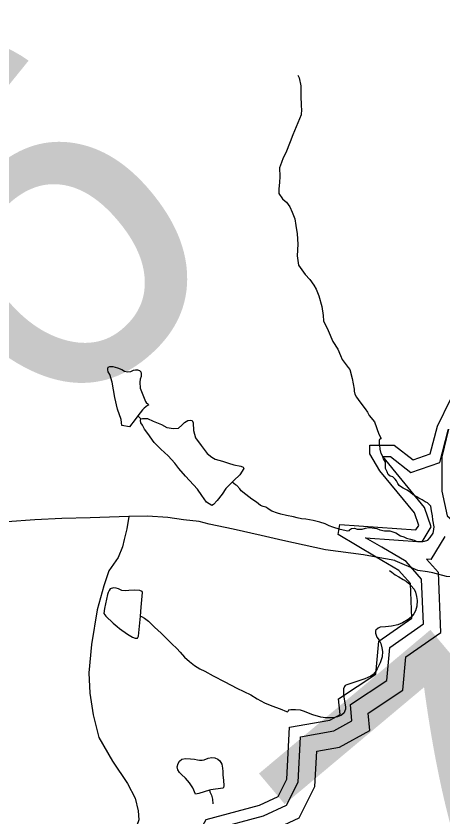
# Model space of a CAD drawing. Extents: x 2001466 to 31450019, y -30647475 to 847247.
# Drawn here: x 2021284 to 2023757, y 681040 to 685685 of the extents above; entities that cross this region are included whole.
import ezdxf

# ---------------------------------------------------------------- set-up
doc = ezdxf.new("R2010")
doc.units = 0
for name, color, linetype in [('Exist Hydrographic Buffer Line', 7, 'Continuous'), ('Exist Hydrographic Lake Shore', 7, 'Continuous'), ('Exist Hydrographic Misc Water Feature', 7, 'Continuous'), ('Exist Road Non-System Type 51', 7, 'Continuous'), ('Exist Road Secondary Structure Culvert Number Label', 7, 'Continuous'), ('Exist Road Secondary Structure Pipe Number Label', 7, 'Continuous')]:
    doc.layers.add(name, color=color, linetype=linetype)

msp = doc.modelspace()

# ---------------------------------------------------------------- linework, layer by layer
at = {"layer": 'Exist Hydrographic Buffer Line'}
msp.add_line((2023544.3, 682520.9), (2023403, 682604.4), dxfattribs=at)
for points in [[(2023408.4, 683130.2), (2023452.7, 683130.3), (2023571.7, 683038.3), (2023738.8, 683095.1), (2023787, 683283.1), (2023790.3, 683290.1), (2023751.5, 683127.8), (2023751.5, 682929.3), (2023782.6, 682785.7), (2023901.2, 682683.5), (2023926.3, 682594.1), (2024044.5, 682493.7), (2024213.1, 682453.1), (2024418.7, 682529.8), (2024481, 682585.7)], [(2023635.9, 682636.2), (2023689.1, 682722.5), (2023650.2, 682835.7), (2023408.4, 683130.2)], [(2023403, 682604.4), (2023309.1, 682659.8), (2023635.9, 682636.2)], [(2023688.4, 682533.8), (2023770.2, 682666.4)], [(2021647, 680108.5), (2022141.4, 680330.6), (2022231.8, 680418.6), (2022256.7, 680594.6), (2022400.3, 680728.6), (2022409.9, 680933.5), (2022430, 680970.2), (2022717.5, 681046.8), (2022851.5, 681109.2), (2022917.8, 681242.6), (2022931.7, 681505.6), (2023124.9, 681539.6), (2023230, 681597), (2023221.7, 681692.9), (2023431.6, 681832), (2023448.7, 682023), (2023644, 682160), (2023633.6, 682419.4), (2023544.3, 682520.9)], [(2021661.6, 680007.2), (2022197.6, 680248), (2022324.5, 680371.6), (2022349.2, 680546.3), (2022496.8, 680683.9), (2022506.3, 680888.6), (2022751.3, 680953.9), (2022924.3, 681034.6), (2023015, 681217.1), (2023025.8, 681422.3), (2023157.8, 681445.5), (2023333.7, 681541.3), (2023324.8, 681643.2), (2023525.4, 681776.1), (2023542.7, 681968.7), (2023744.5, 682110.3), (2023730.6, 682458.2), (2023662.4, 682535.7)], [(2023688.4, 682533.8), (2023662.4, 682535.7)]]:
    msp.add_lwpolyline(points, dxfattribs=at)
at = {"layer": 'Exist Hydrographic Lake Shore'}
msp.add_line((2023501.9, 682469.7), (2023369.7, 682547.9), dxfattribs=at)
for points in [[(2023369.7, 682547.9), (2023150.1, 682677.6), (2023159.1, 682736.4), (2023601, 682704.6), (2023617, 682730.5), (2023592, 682803.2), (2023392, 683046.7), (2023334, 683146.3), (2023333, 683195.6), (2023475.1, 683196), (2023584, 683111.7), (2023684, 683145.8), (2023725, 683305.7), (2023800.1, 683461.7)], [(2021620.1, 680168.3), (2022103.9, 680385.7), (2022169.9, 680450), (2022194.9, 680626.7), (2022336, 680758.3), (2022345, 680951.8), (2022386, 681026.4), (2022695.1, 681108.7), (2022802.9, 681159), (2022853, 681259.7), (2022868.9, 681561.2), (2023102.9, 681602.4), (2023160.9, 681634), (2023152.9, 681726.1), (2023369.1, 681869.3), (2023386.1, 682059.3), (2023577, 682193.2), (2023569, 682393.5), (2023501.9, 682469.7)]]:
    msp.add_lwpolyline(points, dxfattribs=at)
at = {"layer": 'Exist Hydrographic Misc Water Feature'}
msp.add_line((2021990.5, 683366), (2022006.3, 683350), dxfattribs=at)
for points in [[(2022917.1, 685342.3), (2022925.1, 685326.4), (2022933.1, 685280.3), (2022933.1, 685242.3), (2022933.1, 685212.3), (2022935.2, 685176.4), (2022935.2, 685162.4), (2022937.2, 685142.3), (2022935.2, 685112.4), (2022917.1, 685066.4), (2022907.3, 685042.4), (2022887.2, 684996.3), (2022871.4, 684956.3), (2022847.4, 684892.4), (2022831.4, 684862.3), (2022821.4, 684836.3), (2022809.5, 684804.3), (2022811.5, 684754.4), (2022809.5, 684720.3), (2022807.4, 684682.3), (2022807.4, 684656.3), (2022827.5, 684624.4), (2022843.5, 684610.4), (2022851.5, 684606.4), (2022869.6, 684578.4), (2022883.5, 684548.4), (2022899.5, 684508.5), (2022905.6, 684470.5), (2022913.6, 684422.5), (2022915.7, 684362.5), (2022911.8, 684294.5), (2022917.7, 684254.4), (2022919.8, 684240.4), (2022959.8, 684186.5), (2022985.6, 684156.5), (2023009.8, 684124.6), (2023021.9, 684100.6), (2023037.9, 684062.6), (2023055.7, 684000.6), (2023063.7, 683948.7), (2023066, 683916.7), (2023092, 683860.6), (2023119.9, 683796.7), (2023148, 683752.7), (2023164, 683716.7), (2023174.1, 683692.7), (2023208.1, 683646.8), (2023218.1, 683634.8), (2023232.1, 683582.8), (2023242.1, 683520.8), (2023242.1, 683508.8), (2023246.2, 683492.8), (2023256.1, 683474.8), (2023276.2, 683446.8), (2023306.1, 683406.9), (2023320.3, 683386.9), (2023330.1, 683368.8), (2023360.2, 683330.9), (2023386.3, 683260.9), (2023400.2, 683235)], [(2021990.5, 683366), (2021974.5, 683346), (2021940.5, 683302), (2021896.4, 683309.9), (2021892.5, 683346), (2021872.4, 683405.9), (2021856.4, 683471.9), (2021840.4, 683561.9), (2021828.3, 683605.9), (2021818.3, 683621.9), (2021816.2, 683633.8), (2021816.2, 683639.9), (2021818.3, 683647.8), (2021828.3, 683651.9), (2021844.3, 683651.9), (2021872.2, 683643.9), (2021896.2, 683635.9), (2021912.2, 683626), (2021930.2, 683622), (2021948.3, 683624), (2021964.3, 683632), (2021976.1, 683634), (2021988.2, 683634), (2022000.1, 683630), (2022006.3, 683622), (2022008.1, 683612), (2022008.3, 683594), (2022002.4, 683580), (2022000.3, 683562), (2022002.4, 683526), (2022022.3, 683478), (2022034.4, 683450), (2022040.3, 683440), (2022046.3, 683438.1), (2022050.4, 683434), (2022052.2, 683428.1), (2022046.3, 683426), (2022026.4, 683410), (2022016.3, 683402), (2022002.4, 683384), (2021990.5, 683366)], [(2022536.6, 682982.4), (2022526.5, 682972.4), (2022498.6, 682944.4), (2022478.5, 682912.4), (2022448.6, 682876.4), (2022428.7, 682852.3), (2022418.7, 682846.3), (2022386.7, 682866.3), (2022360.6, 682904.3), (2022334.6, 682940.3), (2022266.5, 683016.2), (2022226.5, 683060.2), (2022204.6, 683092.2), (2022164.6, 683134.1), (2022122.4, 683174.1), (2022084.4, 683212.1), (2022048.5, 683264.1), (2022028.4, 683290.1), (2022016.3, 683312), (2022006.5, 683326), (2022004.4, 683340), (2022006.3, 683350)], [(2022006.3, 683350), (2022016.3, 683352), (2022046.5, 683350.1), (2022078.5, 683336.1), (2022126.5, 683316.1), (2022158.4, 683298.1), (2022196.4, 683292.1), (2022224.5, 683294.1), (2022244.4, 683312.2), (2022260.4, 683328.2), (2022280.2, 683340.2), (2022292.3, 683342.2), (2022304.2, 683340.2), (2022310.4, 683326.2), (2022312.4, 683282.2), (2022324.5, 683238.3), (2022356.5, 683194.3), (2022390.4, 683148.2), (2022418.4, 683126.4), (2022438.3, 683114.3), (2022480.4, 683104.4), (2022514.4, 683092.4), (2022546.6, 683082.4), (2022586.4, 683074.5), (2022600.3, 683068.5), (2022604.4, 683060.5), (2022580.6, 683024.4), (2022546.6, 682992.4), (2022536.6, 682982.4)], [(2023216.7, 682698.9), (2023216.7, 682704.9), (2023226.6, 682712.9), (2023244.6, 682714.9), (2023260.6, 682708.9), (2023288.5, 682709), (2023308.6, 682715), (2023326.6, 682719), (2023346.5, 682717), (2023374.6, 682713), (2023392.4, 682705), (2023418.5, 682699), (2023448.6, 682699), (2023484.5, 682687.1), (2023510.6, 682671.1), (2023530.4, 682665.1), (2023546.4, 682657.1), (2023568.6, 682651.1), (2023590.5, 682645.1), (2023606.7, 682637.1), (2023650.6, 682639.1), (2023670.5, 682645.2), (2023682.6, 682661.2), (2023700.4, 682685.2), (2023702.5, 682695.2), (2023706.6, 682723.2), (2023698.6, 682763.2), (2023696.5, 682787.2), (2023690.6, 682815.2), (2023686.5, 682843.2), (2023668.4, 682861.2), (2023654.5, 682867.2), (2023636.5, 682879.2), (2023618.4, 682889.1), (2023606.3, 682897.1), (2023584.4, 682909.1), (2023568.4, 682921.1), (2023550.3, 682935), (2023526.3, 682947), (2023516.5, 682953), (2023504.4, 682963), (2023496.4, 682975), (2023488.4, 682989), (2023480.4, 682999), (2023466.5, 683013.1), (2023452.3, 683017.1), (2023440.4, 683027), (2023434.5, 683041), (2023424.2, 683061), (2023424.2, 683069), (2023424.2, 683097), (2023412.3, 683117), (2023406.4, 683135), (2023400.2, 683149), (2023394.3, 683172.9), (2023394.3, 683180.9), (2023390.4, 683196.9), (2023390.4, 683210.9), (2023390.4, 683224.9), (2023394.3, 683235), (2023400.2, 683235)], [(2023216.7, 682698.9), (2023206.7, 682696.9), (2023162.6, 682706.9), (2023118.7, 682720.9), (2023098.6, 682728.9), (2023074.6, 682740.8), (2023044.7, 682750.8), (2023004.7, 682758.7), (2022962.7, 682766.7), (2022938.7, 682768.7), (2022912.6, 682774.7), (2022890.7, 682780.7), (2022850.7, 682788.6), (2022818.5, 682796.6), (2022798.6, 682802.6), (2022766.6, 682814.6), (2022744.5, 682826.6), (2022734.6, 682834.6), (2022730.5, 682836.6), (2022716.6, 682840.6), (2022700.6, 682846.5), (2022676.6, 682866.5), (2022650.6, 682882.5), (2022614.5, 682910.4), (2022588.6, 682932.5), (2022580.6, 682942.5), (2022562.6, 682962.5), (2022556.4, 682966.4), (2022546.6, 682974.5), (2022536.6, 682982.4)], [(2023447.4, 682469.6), (2023461.1, 682459.3), (2023479.6, 682443.7), (2023501.7, 682433.4), (2023527.6, 682418.1), (2023543.6, 682407.9), (2023558.1, 682396.2), (2023571.7, 682383.6), (2023589.9, 682361.9), (2023597.7, 682343.7), (2023603.9, 682319.8), (2023607.7, 682295.9), (2023605.9, 682262.3), (2023598.1, 682236.2), (2023588.1, 682218.3), (2023572.5, 682199.9), (2023556.1, 682186.2), (2023522.2, 682165.6), (2023496, 682155.4), (2023459.7, 682147.2), (2023424.2, 682143.8), (2023394.1, 682141.9), (2023382.2, 682135.6), (2023368.2, 682123.6), (2023366.2, 682119.5), (2023366.2, 682107.2), (2023374.2, 682083.3), (2023388.3, 682065.8), (2023398.2, 682045.8), (2023403.3, 682022), (2023406.4, 681999.8), (2023404.5, 681969.4), (2023394.5, 681933.6), (2023376.7, 681899.5), (2023364.6, 681879.2), (2023352.7, 681867.2), (2023338.7, 681857.6), (2023304.7, 681841.9), (2023276.6, 681831.8), (2023241.3, 681819.4), (2023200.7, 681807.1), (2023190.7, 681803.2), (2023186.8, 681797.5), (2023180.8, 681782.9), (2023180.8, 681759.1), (2023183.9, 681736.1), (2023187, 681711.4), (2023192.9, 681679.3), (2023192.9, 681665.4), (2023188.8, 681655.6), (2023184.9, 681645), (2023168.9, 681631.4), (2023146.8, 681621.2), (2023131.2, 681617.4), (2023107.2, 681615.4), (2023077.1, 681615.2), (2023049.2, 681619), (2023003, 681633.1), (2022948.9, 681654.7), (2022931.1, 681659.2), (2022904, 681661.4), (2022876.9, 681661.1), (2022863, 681658.9), (2022860.9, 681654.9), (2022856.8, 681649.2)], [(2022005.1, 682204.6), (2022009.8, 682257), (2022017.6, 682341.3), (2022015.7, 682347.2), (2022001.6, 682353.2), (2021967.7, 682354.7), (2021937.8, 682352.8), (2021915.9, 682352.4), (2021897.8, 682354.4), (2021877.7, 682363), (2021863.2, 682367.5), (2021849.6, 682368.6), (2021829.7, 682362.4), (2021823.6, 682354.3), (2021818.5, 682342.9), (2021813.7, 682330.7), (2021797.3, 682249.9), (2021791.8, 682220.4), (2021804.1, 682204.6), (2021845.9, 682164.4), (2021869.5, 682144.2), (2021884.1, 682132.5), (2021930.2, 682101.1), (2021958.3, 682082.5), (2021974.1, 682077.3), (2021988, 682077), (2021994, 682089.2), (2021998.1, 682126.8), (2022005.1, 682204.6)], [(2022005.1, 682204.6), (2022010, 682202.9), (2022028, 682192.7), (2022052, 682175), (2022064.1, 682163.2), (2022086.1, 682141.4), (2022124.2, 682105.4), (2022152.1, 682079.4), (2022186.1, 682045.1), (2022216.5, 682017.4), (2022234.3, 681995.7), (2022260.1, 681967.3), (2022288.4, 681941.3), (2022317.6, 681919.4), (2022348.5, 681899.9), (2022378.5, 681885.3), (2022426.4, 681859.7), (2022494.5, 681823.9), (2022562.6, 681788.1), (2022604.4, 681768.3), (2022644.4, 681747.8), (2022680.7, 681725.7), (2022722.7, 681702), (2022766.8, 681684.6), (2022814.8, 681668.1), (2022850.7, 681652.6), (2022856.8, 681649.2)], [(2022404.3, 681195), (2022343.6, 681177.3), (2022323.7, 681173.6), (2022307.5, 681209.3), (2022289.7, 681237.5), (2022265.5, 681265.9), (2022243.5, 681287.6), (2022231.4, 681297.7), (2022221.6, 681313.5), (2022217.3, 681331.6), (2022223.2, 681351.2), (2022231.2, 681363.3), (2022245.2, 681375.4), (2022265.3, 681379.9), (2022295.4, 681377.6), (2022317.4, 681375.6), (2022335.2, 681371.9), (2022347.3, 681370), (2022361.6, 681369.7), (2022373.3, 681371.9), (2022397.3, 681382.1), (2022419.1, 681385.8), (2022435.5, 681383.8), (2022453.3, 681376.1), (2022465.4, 681365.9), (2022475.4, 681346.1), (2022479.6, 681323.8), (2022481.2, 681304.2), (2022482.8, 681282), (2022485.3, 681254), (2022487.5, 681221.9), (2022485.9, 681211.3), (2022481.6, 681208.1), (2022413.5, 681198.1), (2022404.3, 681195)], [(2022404.3, 681195), (2022407.6, 681185.9), (2022415.6, 681167.6), (2022421.5, 681143.8), (2022423.8, 681115.8)]]:
    msp.add_lwpolyline(points, dxfattribs=at)
at = {"layer": 'Exist Road Non-System Type 51'}
for points in [[(2021938.1, 682781.9), (2021714.1, 682775.4), (2021550.2, 682771), (2021392.2, 682762.6), (2021232.2, 682752), (2021138.2, 682754), (2021036.4, 682753.6), (2020972.3, 682757.5), (2020918.5, 682765.4), (2020870.5, 682765.2), (2020802.5, 682777), (2020682.3, 682798.6)], [(2021938.1, 682781.9), (2021926.2, 682711.9), (2021910.4, 682649.8), (2021900.3, 682607.8), (2021876.6, 682545.7), (2021822.2, 682468.6), (2021793.2, 682381), (2021753.6, 682241.4), (2021721.1, 682039.8), (2021705.1, 681875.9), (2021711.6, 681758), (2021730.2, 681631.8), (2021764.5, 681501.3), (2021842.7, 681364.3), (2021929.3, 681235.4), (2021974.2, 681148.8), (2021991.3, 681076.7), (2021994.6, 681024.6), (2021974, 680964.8), (2021917, 680883.6), (2021793.7, 680771.1), (2021587.5, 680593.4), (2021510.7, 680538.4), (2021482.6, 680517.4)], [(2023369.7, 682547.9), (2023296.1, 682561.4), (2023076, 682588.9), (2022829.9, 682644.1), (2022703.9, 682671.9), (2022541.8, 682709.4), (2022403.8, 682739.2), (2022345.9, 682753.6), (2022253.9, 682762.6), (2022164, 682776.5), (2022045.9, 682784.3), (2021938.1, 682781.9)], [(2023481.2, 682526.5), (2023478, 682527.9), (2023369.7, 682547.9)], [(2023667.6, 682461), (2023611.3, 682469.9), (2023481.2, 682526.5)], [(2024201.1, 682402.5), (2024167.8, 682402.4), (2024042, 682414), (2023934, 682421.4), (2023778.2, 682435.1), (2023698.5, 682456.1), (2023667.6, 682461)]]:
    msp.add_lwpolyline(points, dxfattribs=at)

# ---------------------------------------------------------------- texts
at = {"layer": 'Exist Road Secondary Structure Culvert Number Label'}
msp.add_text('C356', height=2132.54, rotation=40, dxfattribs=at).set_placement((2017384.3, 679834.6))
at = {"layer": 'Exist Road Secondary Structure Pipe Number Label'}
msp.add_text('P447', height=2132.54, rotation=40, dxfattribs=at).set_placement((2020063.4, 676303.2))

doc.saveas('drawing.dxf')
